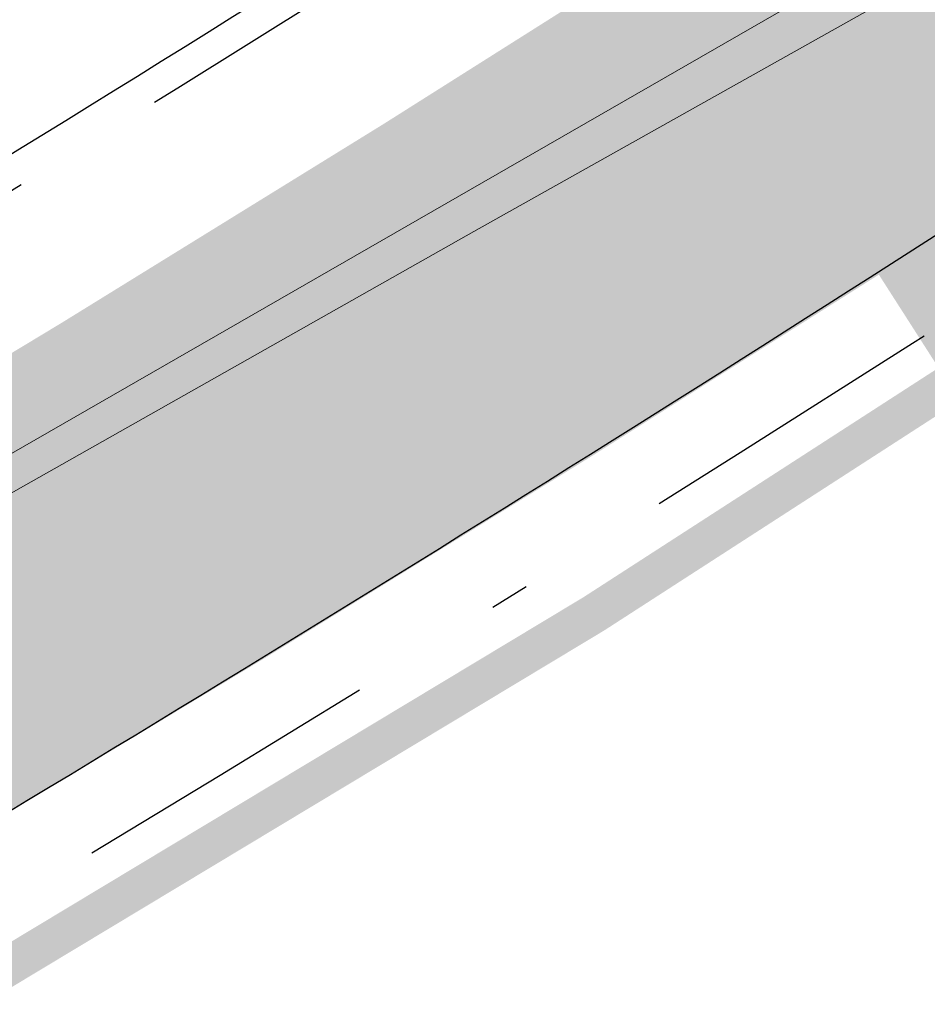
# Model space of a CAD drawing. Header units: metres. Extents: x 163628 to 167855, y 402678 to 405435.
# Tile 482 of 656: x 167396.03 to 167398.35, y 404860.6 to 404863.12. Entities that reach past the tile are written whole.
import ezdxf

# ---------------------------------------------------------------- set-up
doc = ezdxf.new("R2010")
doc.units = ezdxf.units.M
for name, pattern in [('X-CA190022.004-UO-DWM_Snelfietsroute$0$1-2', [3, 0, -2, 1]), ('X-CA190022.004-UO-DWM_Snelfietsroute$0$VH-GELEIDEBAND_50X200', [8, 4, -2, 0, -2]), ('X-CA190022.004-UO-DWM_Snelfietsroute$0$VH-OPSLUITBAND_80X200', [14, 8, -2, 2, -2]), ('X-CA190022.004-UO-KL_Wenstracé_v0.3$0$DASHED2', [0.375, 0.25, -0.125])]:
    doc.linetypes.add(name, pattern=pattern)
doc.layers.get('0').update_dxf_attribs({"lineweight": 25})
for name, color, linetype, lineweight in [('X-CA190022.004-UO-BGT_Ondergrond$0$GE_316_WGDFietspad_Vlak_GEM', 253, 'Continuous', 9), ('X-CA190022.004-UO-BGT_Ondergrond$0$GE_479_BTDGroenvoorziening_grasenkruida_GEM', 253, 'Continuous', 9), ('X-CA190022.004-UO-DTM inmeting$0$B-WE-VH-VERHARDING_ASFALT-G', 246, 'Continuous', 0), ('X-CA190022.004-UO-DWM_Snelfietsroute$0$N-WE-GW-BERM-G', 125, 'Continuous', 25), ('X-CA190022.004-UO-DWM_Snelfietsroute$0$N-WE-VH-KANTOPSLUITING_ACHTERKANTBAND-G', 125, 'Continuous', 25), ('X-CA190022.004-UO-DWM_Snelfietsroute$0$N-WE-VH-KANTOPSLUITING_GELEIDEBAND_50X200-G', 125, 'X-CA190022.004-UO-DWM_Snelfietsroute$0$VH-GELEIDEBAND_50X200', 25), ('X-CA190022.004-UO-DWM_Snelfietsroute$0$N-WE-VH-KANTOPSLUITING_OPSLUITBAND_80X200-G', 125, 'X-CA190022.004-UO-DWM_Snelfietsroute$0$VH-OPSLUITBAND_80X200', 25), ('X-CA190022.004-UO-DWM_Snelfietsroute$0$N-WE-VH-KANTVERHARDING-G', 125, 'Continuous', 25), ('X-CA190022.004-UO-DWM_Snelfietsroute$0$N-WE-VW-MARKERING_LANGS_STREEP_12-G', 7, 'X-CA190022.004-UO-DWM_Snelfietsroute$0$1-2', 35), ('X-CA190022.004-UO-DWM_Snelfietsroute$0$N-WE-VW-MARKERING_LANGS_STREEP_DOORGETROKKEN_010-G', 125, 'Continuous', 25), ('X-CA190022.004-UO-KL_Wenstracé_v0.3$0$N-OI-KL-ET_LS_MANTELBUIS-G', 60, 'X-CA190022.004-UO-KL_Wenstracé_v0.3$0$DASHED2', 35)]:
    doc.layers.add(name, color=color, linetype=linetype, lineweight=lineweight)
doc.layers.add('X-CA190022.004-UO-DTM inmeting$0$X-XX-AL-MEETPUNT-S', color=246, linetype='Continuous', lineweight=0, plot=False)
doc.layers.add('X-CA190022.004-UO-KL_Wenstracé_v0.3$0$N-WE-KL-TRACE_WENSTRACE-G 1.0m', color=74, linetype='Continuous', lineweight=35, transparency=0.6)

# ---------------------------------------------------------------- blocks, each defined once
blk = doc.blocks.new('X-CA190022.004-UO-DTM inmeting$0$punt')
at = {"color": 0, "lineweight": -2}
blk.add_line((0, 0), (0, 0), dxfattribs=at)

msp = doc.modelspace()

# ---------------------------------------------------------------- linework, layer by layer
at = {"layer": 'X-CA190022.004-UO-BGT_Ondergrond$0$GE_316_WGDFietspad_Vlak_GEM', "flags": 128}
msp.add_lwpolyline([(167368.981, 404846.466), (167381.557, 404853.698), (167382.306, 404854.129), (167386.437, 404856.505), (167387.316, 404857.01), (167388.203, 404857.52), (167398.04, 404863.177)], dxfattribs=at)
at = {"layer": 'X-CA190022.004-UO-BGT_Ondergrond$0$GE_479_BTDGroenvoorziening_grasenkruida_GEM', "flags": 128}
msp.add_lwpolyline([(167398.04, 404863.177), (167388.203, 404857.52), (167387.316, 404857.01), (167386.457, 404858.513), (167404.185, 404870.05), (167404.019, 404872.416), (167404.15, 404872.347), (167405.442, 404871.835), (167408.223, 404871.146), (167411.392, 404872.393), (167413.819, 404874.138), (167415.221, 404876.379), (167415.156, 404880.274), (167414.836, 404885.141), (167414.618, 404889.075), (167414.781, 404894.281), (167415.895, 404899.11), (167418.121, 404903.623), (167421.793, 404909.346), (167425.691, 404914.648), (167430.241, 404920.627), (167433.288, 404926.385), (167435.746, 404932.159)], dxfattribs=at)
at = {"layer": 'X-CA190022.004-UO-DTM inmeting$0$B-WE-VH-VERHARDING_ASFALT-G'}
msp.add_polyline3d([(167413.376, 404870.576, 9.069), (167409.294, 404868.793, 9.051), (167402.946, 404865.807, 9.04), (167397.19, 404862.576, 9.045), (167392.231, 404859.773, 9.029), (167387.419, 404856.919, 9.034), (167386.497, 404856.528, 9.036), (167382.221, 404854.07, 9.037), (167381.527, 404853.671, 9.03), (167374.765, 404849.697, 9.029), (167368.935, 404846.429, 9.02)], dxfattribs=at)
at = {"layer": 'X-CA190022.004-UO-DWM_Snelfietsroute$0$N-WE-GW-BERM-G', "flags": 128}
msp.add_lwpolyline([(167397.5135, 404855.3677, 0.035036), (167409.5035, 404863.4989), (167411.6175, 404865.1599)], format="xyb", dxfattribs=at)
at = {"layer": 'X-CA190022.004-UO-DWM_Snelfietsroute$0$N-WE-VH-KANTOPSLUITING_ACHTERKANTBAND-G', "ltscale": 0.2, "flags": 128}
for points in [[(167393.9345, 404861.5344, 0.023806), (167401.6389, 404866.5106, 0.023806)], [(167394.6523, 404860.2976, 0.021249), (167401.6548, 404864.7699, 0.021249)]]:
    msp.add_lwpolyline(points, format="xyb", dxfattribs=at)
at = {"layer": 'X-CA190022.004-UO-DWM_Snelfietsroute$0$N-WE-VH-KANTOPSLUITING_GELEIDEBAND_50X200-G', "ltscale": 0.2, "flags": 128}
msp.add_lwpolyline([(167394.7527, 404860.1246, 0.021252), (167401.7704, 404864.6067, 0.021252)], format="xyb", dxfattribs=at)
at = {"layer": 'X-CA190022.004-UO-DWM_Snelfietsroute$0$N-WE-VH-KANTOPSLUITING_OPSLUITBAND_80X200-G', "ltscale": 0.2, "flags": 128}
msp.add_lwpolyline([(167393.9746, 404861.4652, 0.023806), (167401.6854, 404866.4455, 0.023806)], format="xyb", dxfattribs=at)
at = {"layer": 'X-CA190022.004-UO-DWM_Snelfietsroute$0$N-WE-VH-KANTVERHARDING-G'}
msp.add_lwpolyline([(167396.7606, 404856.6651, 0.028188), (167406.3586, 404862.9841, -0.055492), (167411.1382, 404865.77)], format="xyb", dxfattribs=at)
at = {"layer": 'X-CA190022.004-UO-DWM_Snelfietsroute$0$N-WE-VW-MARKERING_LANGS_STREEP_12-G', "linetype": 'X-CA190022.004-UO-DWM_Snelfietsroute$0$1-2', "const_width": 0.1, "flags": 128}
msp.add_lwpolyline([(167321.0534, 404815.0695, 0.001527), (167328.8316, 404819.5522), (167395.7566, 404858.3948, 0.023806), (167403.7512, 404863.5585, 0.023806)], format="xyb", dxfattribs=at)
at = {"layer": 'X-CA190022.004-UO-DWM_Snelfietsroute$0$N-WE-VW-MARKERING_LANGS_STREEP_DOORGETROKKEN_010-G', "const_width": 0.1, "flags": 128}
for points in [[(167394.828, 404859.9949, 0.023806), (167402.6747, 404865.063, 0.023806)], [(167396.6853, 404856.7948, 0.023806), (167404.8278, 404862.054, 0.023806)]]:
    msp.add_lwpolyline(points, format="xyb", dxfattribs=at)
at = {"layer": 'X-CA190022.004-UO-KL_Wenstracé_v0.3$0$N-OI-KL-ET_LS_MANTELBUIS-G', "ltscale": 2.5, "const_width": 0.22}
msp.add_lwpolyline([(167398.0469, 404862.9457), (167401.1175, 404858.1521)], dxfattribs=at)
at = {"layer": 'X-CA190022.004-UO-KL_Wenstracé_v0.3$0$N-WE-KL-TRACE_WENSTRACE-G 1.0m', "ltscale": 0.2, "const_width": 1, "flags": 128}
msp.add_lwpolyline([(167387.3651, 404856.6463), (167390.3606, 404858.3849), (167390.4072, 404858.4119), (167391.0252, 404858.7705), (167394.601, 404860.8459), (167394.7266, 404860.9189), (167395.5654, 404861.4134), (167396.3978, 404861.9156), (167397.225, 404862.4264), (167398.0469, 404862.9457), (167398.8634, 404863.4734), (167399.6744, 404864.0095), (167400.4802, 404864.5542), (167401.0822, 404864.9691), (167401.2785, 404865.1058), (167402.0736, 404865.6675), (167402.8618, 404866.2366), (167403.6444, 404866.8139), (167404.3135, 404867.3175), (167404.4193, 404867.398), (167405.1908, 404867.9921), (167405.9549, 404868.5931)], dxfattribs=at)

# ---------------------------------------------------------------- block references
at = {"layer": 'X-CA190022.004-UO-DTM inmeting$0$X-XX-AL-MEETPUNT-S', "linetype": 'ByBlock', "lineweight": -2}
msp.add_blockref('X-CA190022.004-UO-DTM inmeting$0$punt', (167397.19, 404862.576, 9.045), dxfattribs=at)

doc.saveas('drawing.dxf')
